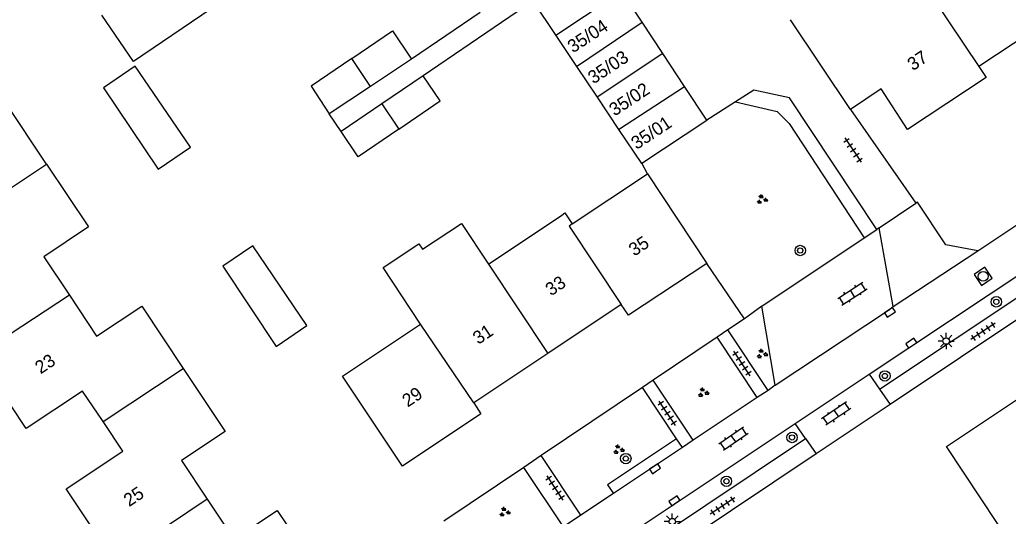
# Model space of a CAD drawing. Extents: x 137999 to 141000, y 397500 to 400501.
# Drawn here: x 138337.9 to 138413.7, y 399575 to 399613.1 of the extents above; entities that cross this region are included whole.
import ezdxf

# ---------------------------------------------------------------- set-up
doc = ezdxf.new("R2010")
doc.units = 0
for name, color, linetype in [('gg-afsc-erfafscheiding', 7, 'Continuous'), ('gg-anno-huisnummerreeks BGT', 7, 'Continuous'), ('gg-bbg-bijgebouw', 7, 'Continuous'), ('gg-bbg-gedigitaliseerde bebouwing', 7, 'Continuous'), ('gg-bbg-gedigitaliseerde bijgebouw', 7, 'Continuous'), ('gg-bbg-hoofdgebouw', 7, 'Continuous'), ('gg-bbg-tussenscheiding', 7, 'Continuous'), ('gg-knt-verharding', 7, 'Continuous'), ('gg-knt-verharding nz', 7, 'Continuous'), ('gt-grn-groengrens', 7, 'Continuous'), ('gt-grn-vlakafsluiter', 7, 'Continuous'), ('gt-symb-boom', 7, 'Continuous'), ('gt-symb-groenvak', 7, 'Continuous'), ('gt-symb-klinker verharding', 7, 'Continuous'), ('gt-symb-kolk', 7, 'Continuous'), ('gt-symb-lichtmast', 7, 'Continuous'), ('gt-symb-rioolschacht', 7, 'Continuous'), ('gt-symb-tegel verharding', 7, 'Continuous')]:
    doc.layers.add(name, color=color, linetype=linetype)

# ---------------------------------------------------------------- blocks, each defined once
blk = doc.blocks.new('gt0-TEG1')
at = {"layer": 'gt-symb-tegel verharding'}
for p, q in [((-1.125, 0), (1.125, 0)), ((-0.9, -0.25), (-0.9, 0.25)), ((-0.45, -0.25), (-0.45, 0.25)), ((0, -0.25), (0, 0.25)), ((0.45, -0.25), (0.45, 0.25)), ((0.9, -0.25), (0.9, 0.25))]:
    blk.add_line(p, q, dxfattribs=at)
blk = doc.blocks.new('gt0-RS')
at = {"layer": 'gt-symb-rioolschacht'}
blk.add_lwpolyline([(-0.5, -0.5), (0.5, -0.5), (0.5, 0.5), (-0.5, 0.5)], close=True, dxfattribs=at)
blk.add_circle((0, 0), 0.375, dxfattribs=at)
blk = doc.blocks.new('gt0-BOOM')
at = {"layer": 'gt-symb-boom'}
for radius in [0.4, 0.2]:
    blk.add_circle((0, 0), radius, dxfattribs=at)
blk = doc.blocks.new('gt0-KL1')
at = {"layer": 'gt-symb-klinker verharding'}
for p, q in [((-1.15, 0.3), (1.15, 0.3)), ((-1, -0.3), (-1, 0.3)), ((-0.5, 0.3), (-0.5, 0.45)), ((0, -0.3), (0, 0.3)), ((0.5, 0.3), (0.5, 0.45)), ((1, -0.3), (1, 0.3)), ((-1.15, -0.3), (1.15, -0.3)), ((-0.5, -0.45), (-0.5, -0.3)), ((0.5, -0.45), (0.5, -0.3))]:
    blk.add_line(p, q, dxfattribs=at)
blk = doc.blocks.new('gt0-KOLK')
at = {"layer": 'gt-symb-kolk'}
blk.add_lwpolyline([(0, 0), (0.375, 0), (0.375, 0.4), (-0.375, 0.4), (-0.375, 0), (0, 0)], dxfattribs=at)
blk = doc.blocks.new('gt0-LMAST')
at = {"layer": 'gt-symb-lichtmast'}
for p, q in [((-0.182, 0.173), (-0.447, 0.438)), ((-0.005, 0.246), (-0.005, 0.621)), ((0.172, 0.173), (0.437, 0.438)), ((-0.255, -0.004), (-0.63, -0.004)), ((-0.182, -0.181), (-0.447, -0.446)), ((-0.005, -0.254), (-0.005, -0.629)), ((0.437, -0.446), (0.172, -0.181)), ((0.245, -0.004), (0.62, -0.004))]:
    blk.add_line(p, q, dxfattribs=at)
blk.add_circle((-0.005, -0.004), 0.25, dxfattribs=at)
blk = doc.blocks.new('gt0-GRVAK')
at = {"layer": 'gt-symb-groenvak'}
for p, q in [((-0.11, 0.189), (-0.228, 0.24)), ((-0.182, 0.153), (0.088, 0.153)), ((-0.091, 0.211), (-0.156, 0.322)), ((-0.047, 0.214), (-0.047, 0.393)), ((-0.004, 0.211), (0.061, 0.322)), ((0.015, 0.189), (0.133, 0.24)), ((0.262, -0.052), (0.197, 0.059)), ((0.305, -0.049), (0.305, 0.13)), ((0.349, -0.052), (0.414, 0.059)), ((-0.245, -0.228), (-0.363, -0.177)), ((-0.318, -0.264), (-0.047, -0.264)), ((-0.226, -0.206), (-0.291, -0.095)), ((-0.183, -0.203), (-0.183, -0.024)), ((-0.139, -0.206), (-0.074, -0.095)), ((-0.12, -0.228), (-0.002, -0.177)), ((0.243, -0.074), (0.125, -0.023)), ((0.17, -0.11), (0.441, -0.11)), ((0.368, -0.074), (0.486, -0.023))]:
    blk.add_line(p, q, dxfattribs=at)

msp = doc.modelspace()

# ---------------------------------------------------------------- linework, layer by layer
at = {"layer": 'gg-afsc-erfafscheiding'}
for p, q in [((138377.254, 399614.518), (138368.849, 399608.793)), ((138373.219, 399613.654), (138367.972, 399610.081)), ((138362.573, 399604.52), (138361.647, 399605.88)), ((138393.494, 399590.181), (138390.61, 399594.42)), ((138394.817, 399591.144), (138393.494, 399590.181)), ((138393.494, 399590.181), (138392.218, 399589.322)), ((138392.218, 399589.322), (138391.388, 399588.763)), ((138391.388, 399588.763), (138386.494, 399585.468)), ((138386.494, 399585.468), (138385.665, 399584.909)), ((138385.665, 399584.909), (138377.908, 399579.686)), ((138377.908, 399579.686), (138376.564, 399578.782)), ((138376.564, 399578.782), (138370.434, 399574.654))]:
    msp.add_line(p, q, dxfattribs=at)
at = {"layer": 'gg-bbg-bijgebouw'}
for p, q in [((138385.641, 399612.916), (138384.092, 399615.266)), ((138377.254, 399614.518), (138379.016, 399611.891)), ((138387.225, 399610.514), (138385.641, 399612.916)), ((138379.016, 399611.891), (138380.609, 399609.517)), ((138388.889, 399607.989), (138387.225, 399610.514)), ((138380.609, 399609.517), (138382.188, 399607.163)), ((138390.601, 399605.392), (138388.889, 399607.989)), ((138382.188, 399607.163), (138383.842, 399604.698)), ((138385.628, 399602.113), (138390.601, 399605.392))]:
    msp.add_line(p, q, dxfattribs=at)
msp.add_lwpolyline([(138383.842, 399604.698), (138385.592, 399602.089), (138385.628, 399602.113)], dxfattribs=at)
at = {"layer": 'gg-bbg-gedigitaliseerde bebouwing'}
for p, q in [((138339.978, 399602.034), (138336.822, 399606.758)), ((138380.287, 399597.445), (138386.058, 399601.298)), ((138373.857, 399594.368), (138379.475, 399598.119)), ((138341.729, 399591.976), (138343.821, 399588.843))]:
    msp.add_line(p, q, dxfattribs=at)
for points in [[(138350.76, 399616.671), (138352.588, 399613.93), (138346.653, 399609.888), (138344.224, 399613.455)], [(138339.978, 399602.034), (138343.199, 399597.211), (138339.765, 399594.917), (138341.729, 399591.976)], [(138379.475, 399598.119), (138379.725, 399598.286), (138380.287, 399597.445)], [(138368.66, 399589.764), (138365.779, 399594.093), (138368.526, 399595.921), (138368.803, 399595.505), (138371.781, 399597.487), (138373.857, 399594.368)], [(138343.821, 399588.843), (138347.276, 399591.14), (138350.45, 399586.366)], [(138367.26, 399578.88), (138362.674, 399585.768), (138368.66, 399589.764)], [(138350.45, 399586.366), (138353.67, 399581.523), (138350.321, 399579.297), (138352.293, 399576.33)], [(138420.024, 399577.515), (138416.581, 399575.224), (138418.358, 399572.553), (138415.448, 399570.618), (138408.97, 399580.37)], [(138352.293, 399576.33), (138354.332, 399573.263), (138357.666, 399575.479), (138360.82, 399570.76)]]:
    msp.add_lwpolyline(points, dxfattribs=at)
at = {"layer": 'gg-bbg-gedigitaliseerde bijgebouw'}
for p, q in [((138367.972, 399610.081), (138364.81, 399607.981)), ((138368.849, 399608.793), (138365.696, 399606.646)), ((138364.81, 399607.981), (138361.647, 399605.88)), ((138365.696, 399606.646), (138362.573, 399604.52))]:
    msp.add_line(p, q, dxfattribs=at)
for points in [[(138363.389, 399610.12), (138366.502, 399612.24), (138367.972, 399610.081)], [(138348.54, 399601.639), (138351.018, 399603.326), (138346.784, 399609.543), (138344.354, 399607.888), (138348.54, 399601.639)], [(138363.389, 399610.12), (138360.275, 399607.999), (138361.647, 399605.88)], [(138366.982, 399604.71), (138370.157, 399606.872), (138368.849, 399608.793)], [(138366.982, 399604.71), (138363.882, 399602.599), (138362.573, 399604.52)], [(138353.494, 399594.195), (138357.584, 399588.054), (138359.941, 399589.66), (138355.789, 399595.757), (138353.494, 399594.195)]]:
    msp.add_lwpolyline(points, dxfattribs=at)
at = {"layer": 'gg-bbg-hoofdgebouw'}
for p, q in [((138417.226, 399613.354), (138411.45, 399609.51)), ((138401.621, 399606.226), (138397.027, 399613.101)), ((138386.058, 399601.298), (138390.61, 399594.42)), ((138384.04, 399591.27), (138378.414, 399587.514)), ((138378.414, 399587.514), (138372.73, 399583.72)), ((138408.97, 399580.37), (138415.346, 399584.612))]:
    msp.add_line(p, q, dxfattribs=at)
for points in [[(138411.45, 399609.51), (138412.02, 399608.68), (138406, 399604.68)], [(138406, 399604.68), (138403.958, 399607.802), (138401.621, 399606.226)], [(138390.61, 399594.42), (138384.59, 399590.44), (138384.04, 399591.27)], [(138344.312, 399582.284), (138342.74, 399584.63), (138338.41, 399581.75), (138334.69, 399587.345)], [(138372.73, 399583.72), (138373.28, 399582.89), (138367.26, 399578.88)], [(138345.193, 399571.594), (138341.49, 399577.14), (138345.83, 399580.02), (138344.312, 399582.284)]]:
    msp.add_lwpolyline(points, dxfattribs=at)
at = {"layer": 'gg-bbg-tussenscheiding'}
for p, q in [((138407.435, 399615.523), (138411.45, 399609.51)), ((138384.092, 399615.266), (138379.016, 399611.891)), ((138380.609, 399609.517), (138385.641, 399612.916)), ((138387.225, 399610.514), (138382.188, 399607.163)), ((138364.81, 399607.981), (138363.389, 399610.12)), ((138383.842, 399604.698), (138388.889, 399607.989)), ((138365.696, 399606.646), (138366.982, 399604.71)), ((138333.874, 399597.957), (138339.978, 399602.034)), ((138373.857, 399594.368), (138378.414, 399587.514)), ((138341.729, 399591.976), (138334.69, 399587.345)), ((138372.73, 399583.72), (138368.66, 399589.764)), ((138344.312, 399582.284), (138350.45, 399586.366)), ((138352.293, 399576.33), (138345.193, 399571.594))]:
    msp.add_line(p, q, dxfattribs=at)
msp.add_lwpolyline([(138380.287, 399597.445), (138380.036, 399597.277), (138384.04, 399591.27)], dxfattribs=at)
at = {"layer": 'gg-knt-verharding'}
for p, q in [((138392.809, 399606.809), (138390.601, 399605.392)), ((138401.621, 399606.226), (138406.629, 399599.028)), ((138411.383, 399595.389), (138418.698, 399600.261)), ((138403.817, 399597.155), (138406.629, 399599.028)), ((138402.675, 399596.378), (138403.63, 399597.014)), ((138403.817, 399597.155), (138403.63, 399597.014)), ((138394.817, 399591.144), (138402.675, 399596.378)), ((138403.046, 399585.914), (138418.343, 399596.099)), ((138403.842, 399584.766), (138419.679, 399595.312)), ((138420.463, 399594.163), (138404.653, 399583.599)), ((138395.849, 399585.085), (138394.817, 399591.144)), ((138395.307, 399584.683), (138392.218, 399589.322)), ((138394.474, 399584.129), (138391.388, 399588.763)), ((138397.371, 399582.135), (138403.046, 399585.914)), ((138403.046, 399585.914), (138403.842, 399584.766)), ((138389.564, 399580.858), (138386.494, 399585.468)), ((138388.288, 399580.97), (138385.665, 399584.909)), ((138395.307, 399584.683), (138394.474, 399584.129)), ((138395.849, 399585.085), (138395.307, 399584.683)), ((138403.842, 399584.766), (138404.653, 399583.599)), ((138394.474, 399584.129), (138389.564, 399580.858)), ((138404.653, 399583.599), (138398.996, 399579.819)), ((138382.232, 399572.054), (138397.371, 399582.135)), ((138398.171, 399580.995), (138397.371, 399582.135)), ((138383.022, 399570.872), (138398.171, 399580.995)), ((138388.731, 399580.304), (138388.288, 399580.97)), ((138389.564, 399580.858), (138388.731, 399580.304)), ((138398.171, 399580.995), (138398.996, 399579.819)), ((138388.731, 399580.304), (138383.437, 399576.778)), ((138398.996, 399579.819), (138383.82, 399569.679)), ((138380.949, 399575.121), (138377.908, 399579.686)), ((138379.601, 399574.223), (138376.564, 399578.782)), ((138383.437, 399576.778), (138380.949, 399575.121)), ((138380.949, 399575.121), (138379.601, 399574.223))]:
    msp.add_line(p, q, dxfattribs=at)
for points in [[(138403.63, 399597.014), (138396.953, 399607.108), (138394.198, 399607.7), (138392.809, 399606.809)], [(138411.383, 399595.389), (138408.922, 399595.837), (138406.745, 399599.106), (138406.629, 399599.028)]]:
    msp.add_lwpolyline(points, dxfattribs=at)
at = {"layer": 'gg-knt-verharding nz'}
for q in [(138403.817, 399597.155), (138411.383, 399595.389)]:
    msp.add_line((138404.88, 399591.112), q, dxfattribs=at)
msp.add_lwpolyline([(138395.849, 399585.085), (138404.533, 399590.839), (138404.88, 399591.112)], dxfattribs=at)
at = {"layer": 'gt-grn-groengrens'}
for points in [[(138392.809, 399606.809), (138395.988, 399606.068), (138396.908, 399605.14), (138402.675, 399596.378)], [(138388.288, 399580.97), (138382.994, 399577.444), (138383.437, 399576.778)]]:
    msp.add_lwpolyline(points, dxfattribs=at)
at = {"layer": 'gt-grn-vlakafsluiter'}
msp.add_line((138386.058, 399601.298), (138385.628, 399602.113), dxfattribs=at)

# ---------------------------------------------------------------- block references
at = {"layer": 'gt-symb-boom'}
for p in [(138397.766, 399595.408), (138412.798, 399591.475), (138404.253, 399585.787), (138397.135, 399581.072), (138384.39, 399579.455), (138392.106, 399577.715)]:
    msp.add_blockref('gt0-BOOM', p, dxfattribs=at)
at = {"layer": 'gt-symb-groenvak'}
for p in [(138394.826, 399599.319), (138394.826, 399587.475), (138390.316, 399584.514), (138383.831, 399580.143), (138375.092, 399575.348)]:
    msp.add_blockref('gt0-GRVAK', p, dxfattribs=at)
at = {"layer": 'gt-symb-klinker verharding'}
for p, rotation in [((138401.769, 399592.104), 32.831648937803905), ((138400.523, 399582.9), -146.00796028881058), ((138392.649, 399580.985), 34.532124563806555)]:
    msp.add_blockref('gt0-KL1', p, dxfattribs=dict(at, rotation=rotation))
at = {"layer": 'gt-symb-kolk'}
for p, rotation in [((138404.533, 399590.839), -146.47779727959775), ((138406.387, 399588.139), 33.65827187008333), ((138386.748, 399578.504), 33.65827186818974), ((138388.227, 399576.049), 33.65827186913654)]:
    msp.add_blockref('gt0-KOLK', p, dxfattribs=dict(at, rotation=rotation))
at = {"layer": 'gt-symb-lichtmast'}
for p in [(138408.957, 399588.47), (138387.962, 399574.621)]:
    msp.add_blockref('gt0-LMAST', p, dxfattribs=at)
at = {"layer": 'gt-symb-rioolschacht', "rotation": 33.65827186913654}
msp.add_blockref('gt0-RS', (138411.789, 399593.43), dxfattribs=at)
at = {"layer": 'gt-symb-tegel verharding'}
for p, rotation in [((138401.816, 399603.103), -56.214572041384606), ((138411.779, 399589.206), -146.5005999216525), ((138393.299, 399586.741), 123.65827186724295), ((138387.578, 399582.93), 123.65827186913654), ((138378.973, 399577.198), 123.65827187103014), ((138391.805, 399575.818), -146.5005999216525)]:
    msp.add_blockref('gt0-TEG1', p, dxfattribs=dict(at, rotation=rotation))

# ---------------------------------------------------------------- texts
at = {"layer": 'gg-anno-huisnummerreeks BGT'}
for s, rotation, p in [('35/04', 33.4, (138380.341, 399610.513)), ('35/03', 33.4, (138381.908, 399608.137)), ('37', 33.6, (138406.403, 399609.149)), ('35/02', 33.4, (138383.532, 399605.673)), ('35/01', 33.4, (138385.22, 399603.112)), ('35', 33.5, (138385.039, 399594.932)), ('33', 33.7, (138378.653, 399591.883)), ('31', 33.7, (138373.086, 399588.166)), ('23', 33.6, (138339.521, 399585.901)), ('29', 33.7, (138367.669, 399583.357)), ('25', 33.7, (138346.31, 399575.725))]:
    msp.add_text(s, height=1, rotation=rotation, dxfattribs=at).set_placement(p)

doc.saveas('drawing.dxf')
